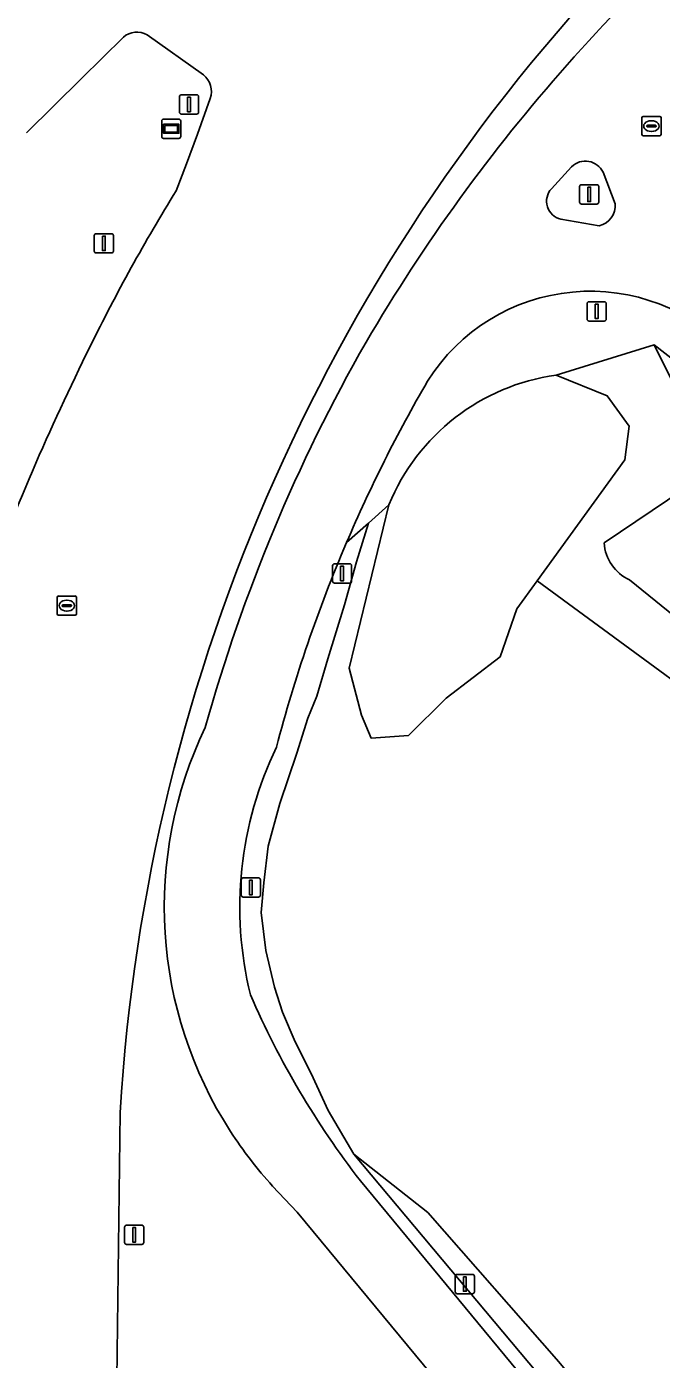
# Model space of a CAD drawing. Extents: x 155018 to 156648, y 383979 to 385733.
# Drawn here: x 156009.2 to 156042.1, y 385247.4 to 385316.5 of the extents above; entities that cross this region are included whole.
import ezdxf

# ---------------------------------------------------------------- set-up
doc = ezdxf.new("R2010")
doc.units = 0
for name, color, linetype in [('IMGEO_Berm_groen', 7, 'Continuous'), ('IMGEO_Fietspad_gesloten', 7, 'Continuous'), ('IMGEO_Gemengd_bos', 7, 'Continuous'), ('IMGEO_Groenvoorziening', 7, 'Continuous'), ('IMGEO_Informatiebord', 7, 'Continuous'), ('IMGEO_Lichtmast', 7, 'Continuous'), ('IMGEO_Meer_plas_ven_vijver', 7, 'Continuous'), ('IMGEO_Rijbaan_regionaal_gesloten', 7, 'Continuous'), ('IMGEO_Rioolput', 7, 'Continuous'), ('IMGEO_Verkeersbordpaal', 7, 'Continuous'), ('IMGEO_Verkeerseiland_groen', 7, 'Continuous'), ('IMGEO_Verkeersregelinstallatiepaal', 7, 'Continuous')]:
    doc.layers.add(name, color=color, linetype=linetype)

msp = doc.modelspace()

# ---------------------------------------------------------------- linework, layer by layer
at = {"layer": 'IMGEO_Berm_groen'}
for points in [[(156014.218, 385315.978), (156012.052, 385313.827), (156009.205, 385311.005)], [(156018.37, 385314.014), (156015.447, 385316.095)], [(156016.955, 385307.999), (156017.484, 385309.403), (156018.066, 385310.941), (156018.721, 385312.797)], [(156036.653, 385298.442), (156041.731, 385300.008), (156051.142, 385292.668)], [(156025.79, 385289.759), (156026.93, 385290.776), (156027.989, 385291.72)], [(156042.069, 385239.075), (156026.166, 385258.048), (156024.83, 385260.31), (156023.958, 385262.219), (156023.133, 385263.868), (156022.474, 385265.4), (156022.05, 385266.696), (156021.602, 385268.605), (156021.366, 385270.584), (156021.508, 385272.116), (156021.734, 385274.014), (156022.323, 385276.222), (156023.207, 385278.836), (156023.786, 385280.65), (156024.256, 385281.8), (156024.827, 385283.732), (156025.692, 385286.53), (156026.299, 385288.756), (156026.93, 385290.776), (156025.79, 385289.759)], [(156014.052, 385260.201), (156013.888, 385246.368), (156013.943, 385242.128)], [(156064.494, 385205.821), (156062.35, 385208.067), (156059.041, 385211.757), (156023.23, 385255.044), (156021.958, 385256.389)], [(156026.511, 385256.663), (156061.779, 385213.971), (156064.786, 385210.637)]]:
    msp.add_lwpolyline(points, dxfattribs=at)
for centre, radius, start, end in [((156105.644, 385253.971), 91.372, 127.32626, 149.63972), ((156108.729, 385254.514), 94.848, 135.47925, 176.56239), ((156014.916, 385315.164), 1.072, 60.26883, 130.60743), ((156017.706, 385313.163), 1.079, 340.13897, 52.03764), ((156097.036, 385258.484), 94.153, 148.27099, 153.88532), ((156038.428, 385292.835), 9.963, 42.65224, 147.91351), ((156135.736, 385238.977), 137.49, 153.68485, 159.61545), ((156103.057, 385256.62), 87.807, 150.27809, 164.44351), ((156038.16, 385287.556), 10.99, 97.87952, 157.73297), ((156095.824, 385259.87), 76.145, 149.83949, 156.88808), ((156095.33, 385260.02), 75.632, 156.84609, 165.34662), ((156037.798, 385270.861), 21.456, 154.28838, 212.84726), ((156039.328, 385270.854), 19.071, 154.20474, 193.78514), ((156061.855, 385284.071), 44.726, 203.3973, 217.79196), ((156037.692, 385270.779), 21.322, 212.81825, 222.44584)]:
    msp.add_arc(centre, radius, start, end, dxfattribs=at)
at = {"layer": 'IMGEO_Fietspad_gesloten'}
for points in [[(156036.41, 385308.111), (156037.462, 385309.255)], [(156039.092, 385308.968), (156039.714, 385307.329)], [(156038.889, 385306.187), (156036.901, 385306.531)], [(156021.958, 385256.389), (156023.23, 385255.044), (156059.041, 385211.757), (156062.35, 385208.067), (156064.494, 385205.821)], [(156064.786, 385210.637), (156061.779, 385213.971), (156026.511, 385256.663)]]:
    msp.add_lwpolyline(points, dxfattribs=at)
for centre, radius, start, end in [((156105.644, 385253.971), 91.372, 127.32626, 149.63972), ((156038.173, 385308.523), 1.02, 25.82764, 134.20052), ((156037.121, 385307.466), 0.96, 137.79231, 256.73395), ((156038.645, 385307.232), 1.073, 283.12933, 5.18072), ((156038.428, 385292.835), 9.963, 42.65224, 147.91351), ((156103.057, 385256.62), 87.807, 150.27809, 164.44351), ((156095.824, 385259.87), 76.145, 149.83949, 156.88808), ((156095.33, 385260.02), 75.632, 156.84609, 165.34662), ((156037.798, 385270.861), 21.456, 154.28838, 212.84726), ((156039.328, 385270.854), 19.071, 154.20474, 193.78514), ((156061.855, 385284.071), 44.726, 203.3973, 217.79196), ((156037.692, 385270.779), 21.322, 212.81825, 222.44584)]:
    msp.add_arc(centre, radius, start, end, dxfattribs=at)
at = {"layer": 'IMGEO_Gemengd_bos'}
for points in [[(156048.115, 385289.463), (156044.923, 385293.643), (156039.152, 385289.745)], [(156049.24, 385277.817), (156035.673, 385287.784), (156034.619, 385286.332), (156033.749, 385283.844), (156030.948, 385281.696), (156029.007, 385279.762), (156027.06, 385279.626), (156026.569, 385280.809), (156025.926, 385283.24), (156027.989, 385291.72), (156026.93, 385290.776), (156026.299, 385288.756), (156025.692, 385286.53), (156024.827, 385283.732), (156024.256, 385281.8), (156023.786, 385280.65), (156023.207, 385278.836), (156022.323, 385276.222), (156021.734, 385274.014), (156021.508, 385272.116), (156021.366, 385270.584), (156021.602, 385268.605), (156022.05, 385266.696), (156022.474, 385265.4), (156023.133, 385263.868), (156023.958, 385262.219), (156024.83, 385260.31), (156026.166, 385258.048), (156030.003, 385255.014), (156036.796, 385247.271)], [(156040.469, 385287.825), (156052.124, 385278.377)]]:
    msp.add_lwpolyline(points, dxfattribs=at)
msp.add_arc((156041.373, 385289.857), 2.224, 182.87652, 246.01886, dxfattribs=at)
at = {"layer": 'IMGEO_Groenvoorziening'}
for points in [[(156039.152, 385289.745), (156044.923, 385293.643), (156041.731, 385300.008), (156036.653, 385298.442), (156039.303, 385297.366), (156040.436, 385295.806), (156040.22, 385294.046), (156035.673, 385287.784), (156049.24, 385277.817), (156055.13, 385271.854), (156055.329, 385274.246)], [(156051.142, 385292.668), (156041.731, 385300.008), (156044.923, 385293.643), (156048.115, 385289.463)], [(156052.124, 385278.377), (156040.469, 385287.825)], [(156063.426, 385215.728), (156051.061, 385229.962), (156036.796, 385247.271), (156030.003, 385255.014), (156026.166, 385258.048), (156042.069, 385239.075), (156052.553, 385226.326), (156060.823, 385216.091), (156064.755, 385211.524), (156068.77, 385207.699), (156073.183, 385203.997), (156077.76, 385201.237), (156102.546, 385188.598), (156107.892, 385185.684), (156114.423, 385181.538), (156120.386, 385177.115), (156127.596, 385171.103), (156135.692, 385163.651), (156142.859, 385156.004), (156148.772, 385149.451), (156150.151, 385147.922)]]:
    msp.add_lwpolyline(points, dxfattribs=at)
msp.add_arc((156041.373, 385289.857), 2.224, 182.87652, 246.01886, dxfattribs=at)
at = {"layer": 'IMGEO_Informatiebord'}
for p, q in [((156016.206, 385310.82), (156016.206, 385311.62)), ((156016.206, 385311.62), (156016.206, 385310.82)), ((156016.306, 385311.72), (156017.096, 385311.72)), ((156017.096, 385311.72), (156016.306, 385311.72)), ((156017.196, 385311.62), (156017.196, 385310.82)), ((156017.196, 385310.82), (156017.196, 385311.62)), ((156017.096, 385310.72), (156016.306, 385310.72)), ((156016.306, 385310.72), (156017.096, 385310.72))]:
    msp.add_line(p, q, dxfattribs=at)
for points in [[(156016.307, 385311.452), (156017.095, 385311.452), (156017.095, 385310.988), (156016.307, 385310.988), (156016.307, 385311.452)], [(156016.372, 385311.387), (156016.372, 385311.053), (156017.03, 385311.053), (156017.03, 385311.387), (156016.372, 385311.387)]]:
    msp.add_lwpolyline(points, dxfattribs=at)
for centre, start, end in [((156016.306, 385311.62), 90, 180), ((156016.306, 385311.62), 90, 180), ((156017.096, 385311.62), 0, 90), ((156017.096, 385311.62), 360, 90), ((156016.306, 385310.82), 180, 270), ((156016.306, 385310.82), 180, 270), ((156017.096, 385310.82), 270, 0), ((156017.096, 385310.82), 270, 0)]:
    msp.add_arc(centre, 0.1, start, end, dxfattribs=at)
at = {"layer": 'IMGEO_Lichtmast'}
for p, q in [((156037.873, 385307.419), (156037.873, 385308.219)), ((156037.873, 385308.219), (156037.873, 385307.419)), ((156037.973, 385308.319), (156038.763, 385308.319)), ((156038.763, 385308.319), (156037.973, 385308.319)), ((156038.863, 385308.219), (156038.863, 385307.419)), ((156038.863, 385307.419), (156038.863, 385308.219)), ((156038.763, 385307.319), (156037.973, 385307.319)), ((156037.973, 385307.319), (156038.763, 385307.319)), ((156025.064, 385287.76), (156025.064, 385288.56)), ((156025.064, 385288.56), (156025.064, 385287.76)), ((156025.164, 385288.66), (156025.954, 385288.66)), ((156025.954, 385288.66), (156025.164, 385288.66)), ((156026.054, 385288.56), (156026.054, 385287.76)), ((156026.054, 385287.76), (156026.054, 385288.56)), ((156025.954, 385287.66), (156025.164, 385287.66)), ((156025.164, 385287.66), (156025.954, 385287.66)), ((156020.332, 385271.475), (156020.332, 385272.275)), ((156020.332, 385272.275), (156020.332, 385271.475)), ((156020.432, 385272.375), (156021.222, 385272.375)), ((156021.222, 385272.375), (156020.432, 385272.375)), ((156021.322, 385272.275), (156021.322, 385271.475)), ((156021.322, 385271.475), (156021.322, 385272.275)), ((156021.222, 385271.375), (156020.432, 385271.375)), ((156020.432, 385271.375), (156021.222, 385271.375)), ((156014.286, 385253.462), (156014.286, 385254.262)), ((156014.286, 385254.262), (156014.286, 385253.462)), ((156014.386, 385254.362), (156015.176, 385254.362)), ((156015.176, 385254.362), (156014.386, 385254.362)), ((156015.276, 385254.262), (156015.276, 385253.462)), ((156015.276, 385253.462), (156015.276, 385254.262)), ((156015.176, 385253.362), (156014.386, 385253.362)), ((156014.386, 385253.362), (156015.176, 385253.362)), ((156031.43, 385250.907), (156031.43, 385251.707)), ((156031.43, 385251.707), (156031.43, 385250.907)), ((156031.53, 385251.807), (156032.32, 385251.807)), ((156032.32, 385251.807), (156031.53, 385251.807)), ((156032.42, 385251.707), (156032.42, 385250.907)), ((156032.42, 385250.907), (156032.42, 385251.707)), ((156032.32, 385250.807), (156031.53, 385250.807)), ((156031.53, 385250.807), (156032.32, 385250.807))]:
    msp.add_line(p, q, dxfattribs=at)
for points in [[(156038.293, 385308.194), (156038.443, 385308.194), (156038.443, 385307.444), (156038.293, 385307.444), (156038.293, 385308.194)], [(156025.484, 385288.535), (156025.634, 385288.535), (156025.634, 385287.785), (156025.484, 385287.785), (156025.484, 385288.535)], [(156020.752, 385272.25), (156020.902, 385272.25), (156020.902, 385271.5), (156020.752, 385271.5), (156020.752, 385272.25)], [(156014.706, 385254.237), (156014.856, 385254.237), (156014.856, 385253.487), (156014.706, 385253.487), (156014.706, 385254.237)], [(156031.85, 385251.682), (156032, 385251.682), (156032, 385250.932), (156031.85, 385250.932), (156031.85, 385251.682)]]:
    msp.add_lwpolyline(points, dxfattribs=at)
for centre, start, end in [((156037.973, 385308.219), 90, 180), ((156037.973, 385308.219), 90, 180), ((156038.763, 385308.219), 0, 90), ((156038.763, 385308.219), 360, 90), ((156037.973, 385307.419), 180, 270), ((156037.973, 385307.419), 180, 270), ((156038.763, 385307.419), 270, 0), ((156038.763, 385307.419), 270, 0), ((156025.164, 385288.56), 90, 180), ((156025.164, 385288.56), 90, 180), ((156025.954, 385288.56), 0, 90), ((156025.954, 385288.56), 360, 90), ((156025.164, 385287.76), 180, 270), ((156025.164, 385287.76), 180, 270), ((156025.954, 385287.76), 270, 0), ((156025.954, 385287.76), 270, 0), ((156020.432, 385272.275), 90, 180), ((156020.432, 385272.275), 90, 180), ((156021.222, 385272.275), 0, 90), ((156021.222, 385272.275), 360, 90), ((156020.432, 385271.475), 180, 270), ((156020.432, 385271.475), 180, 270), ((156021.222, 385271.475), 270, 0), ((156021.222, 385271.475), 270, 0), ((156014.386, 385254.262), 90, 180), ((156014.386, 385254.262), 90, 180), ((156015.176, 385254.262), 0, 90), ((156015.176, 385254.262), 360, 90), ((156014.386, 385253.462), 180, 270), ((156014.386, 385253.462), 180, 270), ((156015.176, 385253.462), 270, 0), ((156015.176, 385253.462), 270, 0), ((156031.53, 385251.707), 90, 180), ((156031.53, 385251.707), 90, 180), ((156032.32, 385251.707), 0, 90), ((156032.32, 385251.707), 360, 90), ((156031.53, 385250.907), 180, 270), ((156031.53, 385250.907), 180, 270), ((156032.32, 385250.907), 270, 0), ((156032.32, 385250.907), 270, 0)]:
    msp.add_arc(centre, 0.1, start, end, dxfattribs=at)
at = {"layer": 'IMGEO_Meer_plas_ven_vijver'}
msp.add_lwpolyline([(156027.989, 385291.72), (156025.926, 385283.24), (156026.569, 385280.809), (156027.06, 385279.626), (156029.007, 385279.762), (156030.948, 385281.696), (156033.749, 385283.844), (156034.619, 385286.332), (156035.673, 385287.784), (156040.22, 385294.046), (156040.436, 385295.806), (156039.303, 385297.366), (156036.653, 385298.442)], dxfattribs=at)
msp.add_arc((156038.16, 385287.556), 10.99, 97.87952, 157.73297, dxfattribs=at)
at = {"layer": 'IMGEO_Rijbaan_regionaal_gesloten'}
for points in [[(156009.205, 385311.005), (156012.052, 385313.827), (156014.218, 385315.978)], [(156015.447, 385316.095), (156018.37, 385314.014)], [(156018.721, 385312.797), (156018.066, 385310.941), (156017.484, 385309.403), (156016.955, 385307.999)], [(156016.2, 385182.508), (156014.385, 385218.361), (156014.305, 385222.197), (156014.284, 385223.373), (156013.943, 385242.128), (156013.888, 385246.368), (156014.052, 385260.201)]]:
    msp.add_lwpolyline(points, dxfattribs=at)
for centre, radius, start, end in [((156108.729, 385254.514), 94.848, 135.47925, 176.56239), ((156014.916, 385315.164), 1.072, 60.26883, 130.60743), ((156017.706, 385313.163), 1.079, 340.13897, 52.03764), ((156097.036, 385258.484), 94.153, 148.27099, 153.88532), ((156135.736, 385238.977), 137.49, 153.68485, 159.61545)]:
    msp.add_arc(centre, radius, start, end, dxfattribs=at)
at = {"layer": 'IMGEO_Rioolput'}
for p, q in [((156041.098, 385310.934), (156041.098, 385311.786)), ((156041.173, 385311.86), (156042.025, 385311.86)), ((156041.357, 385311.354), (156041.357, 385311.366)), ((156041.4, 385311.403), (156041.798, 385311.403)), ((156041.586, 385311.64), (156041.611, 385311.64)), ((156041.841, 385311.366), (156041.841, 385311.354)), ((156042.099, 385311.786), (156042.099, 385310.934)), ((156042.025, 385310.86), (156041.173, 385310.86)), ((156041.795, 385311.317), (156041.397, 385311.317)), ((156041.609, 385311.08), (156041.584, 385311.08)), ((156010.787, 385286.064), (156010.787, 385286.916)), ((156010.862, 385286.99), (156011.714, 385286.99)), ((156011.046, 385286.484), (156011.046, 385286.496)), ((156011.089, 385286.533), (156011.487, 385286.533)), ((156011.275, 385286.77), (156011.3, 385286.77)), ((156011.53, 385286.496), (156011.53, 385286.484)), ((156011.788, 385286.916), (156011.788, 385286.064)), ((156011.714, 385285.99), (156010.862, 385285.99)), ((156011.484, 385286.447), (156011.086, 385286.447)), ((156011.298, 385286.21), (156011.273, 385286.21))]:
    msp.add_line(p, q, dxfattribs=at)
for points in [[(156041.098, 385310.934), (156041.098, 385311.786)], [(156041.173, 385311.86), (156042.025, 385311.86)], [(156042.099, 385311.786), (156042.099, 385310.934)], [(156042.025, 385310.86), (156041.173, 385310.86)], [(156010.787, 385286.064), (156010.787, 385286.916)], [(156010.862, 385286.99), (156011.714, 385286.99)], [(156011.788, 385286.916), (156011.788, 385286.064)], [(156011.714, 385285.99), (156010.862, 385285.99)]]:
    msp.add_lwpolyline(points, dxfattribs=at)
for centre, radius, start, end in [((156041.175, 385311.784), 0.0765, 91.55205, 178.44795), ((156041.175, 385311.784), 0.0765, 91.55205, 178.44795), ((156041.397, 385311.363), 0.0403, 85.87752, 175.75265), ((156041.394, 385311.353), 0.0366, 178.93798, 274.71019), ((156041.798, 385311.36), 0.043, 264.86636, 352.45326), ((156041.802, 385311.365), 0.0386, 1.73085, 96.63898), ((156042.023, 385311.784), 0.0765, 1.55205, 88.44795), ((156042.023, 385311.784), 0.0765, 1.55205, 88.44795), ((156041.175, 385310.936), 0.0765, 181.55205, 268.44795), ((156041.175, 385310.936), 0.0765, 181.55205, 268.44795), ((156042.023, 385310.936), 0.0765, 271.55205, 358.44795), ((156042.023, 385310.936), 0.0765, 271.55205, 358.44795), ((156010.864, 385286.914), 0.0765, 91.55205, 178.44795), ((156010.864, 385286.914), 0.0765, 91.55205, 178.44795), ((156011.086, 385286.493), 0.0403, 85.87752, 175.75265), ((156011.083, 385286.483), 0.0366, 178.93798, 274.71019), ((156011.487, 385286.49), 0.043, 264.86636, 352.45326), ((156011.491, 385286.495), 0.0386, 1.73085, 96.63898), ((156011.712, 385286.914), 0.0765, 1.55205, 88.44795), ((156011.712, 385286.914), 0.0765, 1.55205, 88.44795), ((156010.864, 385286.066), 0.0765, 181.55205, 268.44795), ((156010.864, 385286.066), 0.0765, 181.55205, 268.44795), ((156011.712, 385286.066), 0.0765, 271.55205, 358.44795), ((156011.712, 385286.066), 0.0765, 271.55205, 358.44795)]:
    msp.add_arc(centre, radius, start, end, dxfattribs=at)
for centre, major_axis, ratio, start_param, end_param in [((156041.585, 385311.36), (-0.387, 0.002), 0.722429, 4.712389, 7.853982), ((156041.61, 385311.36), (-0.39, 0.002), 0.717154, 1.570796, 4.712389), ((156011.274, 385286.49), (-0.387, 0.002), 0.722429, 4.712389, 7.853982), ((156011.299, 385286.49), (-0.39, 0.002), 0.717154, 1.570796, 4.712389)]:
    msp.add_ellipse(centre, major_axis=major_axis, ratio=ratio, start_param=start_param, end_param=end_param, dxfattribs=at)
at = {"layer": 'IMGEO_Verkeersbordpaal'}
for p, q in [((156038.264, 385301.351), (156038.264, 385302.151)), ((156038.264, 385302.151), (156038.264, 385301.351)), ((156038.364, 385302.251), (156039.154, 385302.251)), ((156039.154, 385302.251), (156038.364, 385302.251)), ((156039.254, 385302.151), (156039.254, 385301.351)), ((156039.254, 385301.351), (156039.254, 385302.151)), ((156039.154, 385301.251), (156038.364, 385301.251)), ((156038.364, 385301.251), (156039.154, 385301.251))]:
    msp.add_line(p, q, dxfattribs=at)
msp.add_lwpolyline([(156038.684, 385302.126), (156038.834, 385302.126), (156038.834, 385301.376), (156038.684, 385301.376), (156038.684, 385302.126)], dxfattribs=at)
for centre, start, end in [((156038.364, 385302.151), 90, 180), ((156038.364, 385302.151), 90, 180), ((156039.154, 385302.151), 0, 90), ((156039.154, 385302.151), 360, 90), ((156038.364, 385301.351), 180, 270), ((156038.364, 385301.351), 180, 270), ((156039.154, 385301.351), 270, 0), ((156039.154, 385301.351), 270, 0)]:
    msp.add_arc(centre, 0.1, start, end, dxfattribs=at)
at = {"layer": 'IMGEO_Verkeerseiland_groen'}
for points in [[(156037.462, 385309.255), (156036.41, 385308.111)], [(156039.714, 385307.329), (156039.092, 385308.968)], [(156036.901, 385306.531), (156038.889, 385306.187)]]:
    msp.add_lwpolyline(points, dxfattribs=at)
for centre, radius, start, end in [((156038.173, 385308.523), 1.02, 25.82764, 134.20052), ((156037.121, 385307.466), 0.96, 137.79231, 256.73395), ((156038.645, 385307.232), 1.073, 283.12933, 5.18072)]:
    msp.add_arc(centre, radius, start, end, dxfattribs=at)
at = {"layer": 'IMGEO_Verkeersregelinstallatiepaal'}
for p, q in [((156017.128, 385312.082), (156017.128, 385312.882)), ((156017.128, 385312.882), (156017.128, 385312.082)), ((156017.228, 385312.982), (156018.018, 385312.982)), ((156018.018, 385312.982), (156017.228, 385312.982)), ((156018.118, 385312.882), (156018.118, 385312.082)), ((156018.118, 385312.082), (156018.118, 385312.882)), ((156018.018, 385311.982), (156017.228, 385311.982)), ((156017.228, 385311.982), (156018.018, 385311.982)), ((156012.711, 385304.88), (156012.711, 385305.68)), ((156012.711, 385305.68), (156012.711, 385304.88)), ((156012.811, 385305.78), (156013.601, 385305.78)), ((156013.601, 385305.78), (156012.811, 385305.78)), ((156013.701, 385305.68), (156013.701, 385304.88)), ((156013.701, 385304.88), (156013.701, 385305.68)), ((156013.601, 385304.78), (156012.811, 385304.78)), ((156012.811, 385304.78), (156013.601, 385304.78))]:
    msp.add_line(p, q, dxfattribs=at)
for points in [[(156017.548, 385312.857), (156017.698, 385312.857), (156017.698, 385312.107), (156017.548, 385312.107), (156017.548, 385312.857)], [(156013.131, 385305.655), (156013.281, 385305.655), (156013.281, 385304.905), (156013.131, 385304.905), (156013.131, 385305.655)]]:
    msp.add_lwpolyline(points, dxfattribs=at)
for centre, start, end in [((156017.228, 385312.882), 90, 180), ((156017.228, 385312.882), 90, 180), ((156018.018, 385312.882), 0, 90), ((156018.018, 385312.882), 360, 90), ((156017.228, 385312.082), 180, 270), ((156017.228, 385312.082), 180, 270), ((156018.018, 385312.082), 270, 0), ((156018.018, 385312.082), 270, 0), ((156012.811, 385305.68), 90, 180), ((156012.811, 385305.68), 90, 180), ((156013.601, 385305.68), 0, 90), ((156013.601, 385305.68), 360, 90), ((156012.811, 385304.88), 180, 270), ((156012.811, 385304.88), 180, 270), ((156013.601, 385304.88), 270, 0), ((156013.601, 385304.88), 270, 0)]:
    msp.add_arc(centre, 0.1, start, end, dxfattribs=at)

doc.saveas('drawing.dxf')
